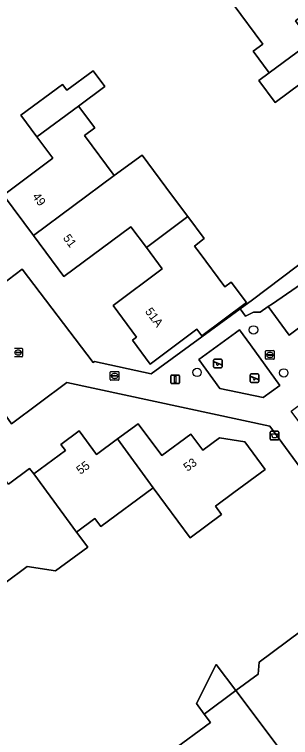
# Model space of a CAD drawing. Extents: x 163426 to 164192, y 380329 to 381641.
# Drawn here: x 163762.2 to 163794.1, y 381346.5 to 381430 of the extents above; entities that cross this region are included whole.
import ezdxf

# ---------------------------------------------------------------- set-up
doc = ezdxf.new("R2010")
doc.units = 0
for name, color, linetype in [('IMGEO_Afvalbak', 7, 'Continuous'), ('IMGEO_Boom', 7, 'Continuous'), ('IMGEO_Brandkraan', 7, 'Continuous'), ('IMGEO_Erf', 7, 'Continuous'), ('IMGEO_Groenvoorziening', 7, 'Continuous'), ('IMGEO_Kolk', 7, 'Continuous'), ('IMGEO_Lichtmast', 7, 'Continuous'), ('IMGEO_Pand', 7, 'Continuous'), ('IMGEO_Pand_nummerreeks', 7, 'Continuous'), ('IMGEO_Speelvoorziening', 7, 'Continuous'), ('IMGEO_Terreindeel_zand', 7, 'Continuous'), ('IMGEO_Voetpad_open', 7, 'Continuous')]:
    doc.layers.add(name, color=color, linetype=linetype)

msp = doc.modelspace()

# ---------------------------------------------------------------- linework, layer by layer
at = {"layer": 'IMGEO_Afvalbak'}
for p, q in [((163791.748, 381380.93), (163791.748, 381381.73)), ((163791.748, 381381.73), (163791.748, 381380.93)), ((163791.848, 381381.83), (163792.638, 381381.83)), ((163792.638, 381381.83), (163791.848, 381381.83)), ((163792.738, 381381.73), (163792.738, 381380.93)), ((163792.738, 381380.93), (163792.738, 381381.73)), ((163792.638, 381380.83), (163791.848, 381380.83)), ((163791.848, 381380.83), (163792.638, 381380.83))]:
    msp.add_line(p, q, dxfattribs=at)
msp.add_lwpolyline([(163791.891, 381381.544), (163792.595, 381381.544), (163792.446, 381381.074), (163792.04, 381381.074), (163791.891, 381381.544)], dxfattribs=at)
for centre, start, end in [((163791.848, 381381.73), 90, 180), ((163791.848, 381381.73), 90, 180), ((163792.638, 381381.73), 0, 90), ((163792.638, 381381.73), 360, 90), ((163791.848, 381380.93), 180, 270), ((163791.848, 381380.93), 180, 270), ((163792.638, 381380.93), 270, 0), ((163792.638, 381380.93), 270, 0)]:
    msp.add_arc(centre, 0.1, start, end, dxfattribs=at)
at = {"layer": 'IMGEO_Boom'}
for centre in [(163789.819, 381393.53), (163783.285, 381388.635), (163793.314, 381388.571)]:
    msp.add_circle(centre, 0.489, dxfattribs=at)
at = {"layer": 'IMGEO_Brandkraan'}
for p, q in [((163773.323, 381388.72), (163774.175, 381388.72)), ((163773.248, 381387.794), (163773.248, 381388.646)), ((163773.507, 381388.214), (163773.507, 381388.226)), ((163773.945, 381388.177), (163773.547, 381388.177)), ((163773.55, 381388.263), (163773.948, 381388.263)), ((163773.759, 381387.94), (163773.734, 381387.94)), ((163773.736, 381388.5), (163773.761, 381388.5)), ((163773.991, 381388.226), (163773.991, 381388.214)), ((163774.249, 381388.646), (163774.249, 381387.794)), ((163774.175, 381387.72), (163773.323, 381387.72))]:
    msp.add_line(p, q, dxfattribs=at)
for points in [[(163773.323, 381388.72), (163774.175, 381388.72)], [(163773.248, 381387.794), (163773.248, 381388.646)], [(163774.249, 381388.646), (163774.249, 381387.794)], [(163774.175, 381387.72), (163773.323, 381387.72)]]:
    msp.add_lwpolyline(points, dxfattribs=at)
for centre, radius, start, end in [((163773.325, 381388.644), 0.0765, 91.55205, 178.44795), ((163773.325, 381388.644), 0.0765, 91.55205, 178.44795), ((163774.173, 381388.644), 0.0765, 1.55205, 88.44795), ((163774.173, 381388.644), 0.0765, 1.55205, 88.44795), ((163773.547, 381388.223), 0.0403, 85.87752, 175.75265), ((163773.544, 381388.213), 0.0366, 178.93798, 274.71019), ((163773.948, 381388.22), 0.043, 264.86636, 352.45326), ((163773.952, 381388.225), 0.0386, 1.73085, 96.63898), ((163773.325, 381387.796), 0.0765, 181.55205, 268.44795), ((163773.325, 381387.796), 0.0765, 181.55205, 268.44795), ((163774.173, 381387.796), 0.0765, 271.55205, 358.44795), ((163774.173, 381387.796), 0.0765, 271.55205, 358.44795)]:
    msp.add_arc(centre, radius, start, end, dxfattribs=at)
for centre, major_axis, ratio, start_param, end_param in [((163773.735, 381388.22), (-0.387, 0.002), 0.722429, 4.712389, 7.853982), ((163773.76, 381388.22), (-0.39, 0.002), 0.717154, 1.570796, 4.712389)]:
    msp.add_ellipse(centre, major_axis=major_axis, ratio=ratio, start_param=start_param, end_param=end_param, dxfattribs=at)
at = {"layer": 'IMGEO_Erf'}
for points in [[(163791.628, 381423.238), (163789.781, 381425.725), (163790.896, 381426.553), (163787.468, 381431.168), (163783.984, 381435.859), (163789.356, 381439.849), (163793.37, 381442.83), (163796.858, 381438.147), (163800.34, 381433.47), (163796.333, 381430.481), (163794.67, 381429.24), (163796.474, 381426.798), (163798.35, 381424.26), (163792.32, 381419.79), (163790.425, 381422.344)], [(163767.707, 381421.884), (163768.205, 381421.219), (163771.244, 381423.468), (163772.598, 381421.639), (163769.568, 381419.396), (163771.453, 381416.876), (163770.257, 381415.983), (163773.693, 381411.384), (163776.919, 381413.71), (163780.338, 381409.135), (163782.215, 381406.623), (163784.097, 381404.104), (163782.996, 381403.224), (163783.514, 381402.527), (163786.497, 381398.514), (163787.224, 381399.056), (163788.993, 381396.686), (163783.84, 381392.839), (163783.265, 381393.608), (163777.847, 381389.564), (163775.817, 381392.344), (163776.287, 381392.684), (163773.567, 381396.354), (163779.245, 381400.59), (163777.417, 381403.041), (163775.617, 381405.454), (163767.867, 381399.714), (163764.37, 381404.43), (163760.897, 381409.114), (163764.903, 381412.107), (163766.594, 381413.371), (163764.754, 381415.833), (163762.877, 381418.346)]]:
    msp.add_lwpolyline(points, close=True, dxfattribs=at)
for points in [[(163758.95, 381397.479), (163763.037, 381400.559), (163771.273, 381389.773), (163771.409, 381389.878), (163777.989, 381388.455), (163788.257, 381395.968), (163789.689, 381397.016), (163798.219, 381403.447), (163803.621, 381396.043), (163804.163, 381395.367), (163836.242, 381419.16), (163833.927, 381420.874)], [(163748.934, 381302.31), (163814.795, 381351.002), (163791.71, 381382.427), (163768.213, 381387.455), (163761.832, 381382.67), (163761.181, 381383.573)], [(163761.453, 381375.732), (163763.909, 381377.527), (163764.406, 381376.899), (163768.047, 381379.59), (163767.512, 381380.314), (163769.629, 381381.878), (163771.635, 381379.154), (163774.077, 381380.952), (163776.458, 381382.705), (163779.196, 381379.013), (163782.568, 381381.513), (163783.943, 381379.645), (163785.869, 381381.062), (163788.825, 381380.604), (163791.172, 381377.414), (163787.546, 381374.745), (163785.416, 381373.177), (163786.126, 381372.212), (163782.475, 381369.524), (163778.221, 381375.313), (163772.135, 381370.833), (163771.46, 381371.749), (163769.337, 381370.187), (163770.632, 381368.451), (163766.888, 381365.696), (163763.615, 381366.194), (163761.042, 381364.301)], [(163780.336, 381344.88), (163784.831, 381348.208), (163784.119, 381349.172), (163783.204, 381350.39), (163785.505, 381354.873), (163787.763, 381351.87), (163790.339, 381353.777), (163790.461, 381355.18), (163795.302, 381358.751), (163797.201, 381356.177), (163802.14, 381359.822), (163795.668, 381368.58), (163798.89, 381370.95), (163810.185, 381355.538), (163810.958, 381354.495), (163808.511, 381352.684), (163804.883, 381349.985), (163805.33, 381349.317), (163803.357, 381347.842), (163801.326, 381346.324), (163800.821, 381346.997), (163797.152, 381344.268)]]:
    msp.add_lwpolyline(points, dxfattribs=at)
at = {"layer": 'IMGEO_Groenvoorziening'}
msp.add_lwpolyline([(163797.476, 381400.328), (163798.716, 381401.355), (163802.986, 381395.578), (163803.621, 381396.043), (163798.219, 381403.447), (163789.689, 381397.016), (163788.257, 381395.968), (163788.886, 381395.109), (163789.824, 381395.58), (163790.579, 381395.58), (163791.516, 381396.226), (163791.993, 381396.555)], close=True, dxfattribs=at)
at = {"layer": 'IMGEO_Kolk'}
for p, q in [((163762.155, 381391.419), (163763.007, 381391.419)), ((163762.568, 381391.199), (163762.593, 381391.199)), ((163763.081, 381391.345), (163763.081, 381390.493)), ((163763.007, 381390.419), (163762.155, 381390.419)), ((163762.339, 381390.913), (163762.339, 381390.925)), ((163762.777, 381390.876), (163762.379, 381390.876)), ((163762.382, 381390.962), (163762.78, 381390.962)), ((163762.591, 381390.639), (163762.566, 381390.639)), ((163762.823, 381390.925), (163762.823, 381390.913)), ((163791.215, 381390.217), (163791.215, 381391.069)), ((163791.29, 381391.143), (163792.142, 381391.143)), ((163791.474, 381390.637), (163791.474, 381390.649)), ((163791.912, 381390.6), (163791.514, 381390.6)), ((163791.517, 381390.686), (163791.915, 381390.686)), ((163791.726, 381390.363), (163791.701, 381390.363)), ((163791.703, 381390.923), (163791.728, 381390.923)), ((163791.958, 381390.649), (163791.958, 381390.637)), ((163792.216, 381391.069), (163792.216, 381390.217)), ((163792.142, 381390.143), (163791.29, 381390.143))]:
    msp.add_line(p, q, dxfattribs=at)
for points in [[(163762.155, 381391.419), (163763.007, 381391.419)], [(163763.081, 381391.345), (163763.081, 381390.493)], [(163763.007, 381390.419), (163762.155, 381390.419)], [(163791.215, 381390.217), (163791.215, 381391.069)], [(163791.29, 381391.143), (163792.142, 381391.143)], [(163792.216, 381391.069), (163792.216, 381390.217)], [(163792.142, 381390.143), (163791.29, 381390.143)]]:
    msp.add_lwpolyline(points, dxfattribs=at)
for centre, radius, start, end in [((163763.005, 381391.343), 0.0765, 1.55205, 88.44795), ((163763.005, 381391.343), 0.0765, 1.55205, 88.44795), ((163762.379, 381390.922), 0.0403, 85.87752, 175.75265), ((163762.376, 381390.912), 0.0366, 178.93798, 274.71019), ((163762.78, 381390.919), 0.043, 264.86636, 352.45326), ((163762.784, 381390.924), 0.0386, 1.73085, 96.63898), ((163763.005, 381390.495), 0.0765, 271.55205, 358.44795), ((163763.005, 381390.495), 0.0765, 271.55205, 358.44795), ((163791.292, 381391.067), 0.0765, 91.55205, 178.44795), ((163791.292, 381391.067), 0.0765, 91.55205, 178.44795), ((163791.514, 381390.646), 0.0403, 85.87752, 175.75265), ((163791.511, 381390.636), 0.0366, 178.93798, 274.71019), ((163791.915, 381390.643), 0.043, 264.86636, 352.45326), ((163791.919, 381390.648), 0.0386, 1.73085, 96.63898), ((163792.14, 381391.067), 0.0765, 1.55205, 88.44795), ((163792.14, 381391.067), 0.0765, 1.55205, 88.44795), ((163791.292, 381390.219), 0.0765, 181.55205, 268.44795), ((163791.292, 381390.219), 0.0765, 181.55205, 268.44795), ((163792.14, 381390.219), 0.0765, 271.55205, 358.44795), ((163792.14, 381390.219), 0.0765, 271.55205, 358.44795)]:
    msp.add_arc(centre, radius, start, end, dxfattribs=at)
for centre, major_axis, ratio, start_param, end_param in [((163762.567, 381390.919), (-0.387, 0.002), 0.722429, 4.712389, 7.853982), ((163762.592, 381390.919), (-0.39, 0.002), 0.717154, 1.570796, 4.712389), ((163791.702, 381390.643), (-0.387, 0.002), 0.722429, 4.712389, 7.853982), ((163791.727, 381390.643), (-0.39, 0.002), 0.717154, 1.570796, 4.712389)]:
    msp.add_ellipse(centre, major_axis=major_axis, ratio=ratio, start_param=start_param, end_param=end_param, dxfattribs=at)
at = {"layer": 'IMGEO_Lichtmast'}
for p, q in [((163780.254, 381387.428), (163780.254, 381388.228)), ((163780.254, 381388.228), (163780.254, 381387.428)), ((163780.354, 381388.328), (163781.144, 381388.328)), ((163781.144, 381388.328), (163780.354, 381388.328)), ((163781.244, 381388.228), (163781.244, 381387.428)), ((163781.244, 381387.428), (163781.244, 381388.228)), ((163781.144, 381387.328), (163780.354, 381387.328)), ((163780.354, 381387.328), (163781.144, 381387.328))]:
    msp.add_line(p, q, dxfattribs=at)
msp.add_lwpolyline([(163780.674, 381388.203), (163780.824, 381388.203), (163780.824, 381387.453), (163780.674, 381387.453), (163780.674, 381388.203)], dxfattribs=at)
for centre, start, end in [((163780.354, 381388.228), 90, 180), ((163780.354, 381388.228), 90, 180), ((163781.144, 381388.228), 0, 90), ((163781.144, 381388.228), 360, 90), ((163780.354, 381387.428), 180, 270), ((163780.354, 381387.428), 180, 270), ((163781.144, 381387.428), 270, 0), ((163781.144, 381387.428), 270, 0)]:
    msp.add_arc(centre, 0.1, start, end, dxfattribs=at)
at = {"layer": 'IMGEO_Pand'}
for points in [[(163796.474, 381426.798), (163794.67, 381429.24), (163796.333, 381430.481), (163800.34, 381433.47), (163796.858, 381438.147), (163787.468, 381431.168), (163790.896, 381426.553), (163789.781, 381425.725), (163791.628, 381423.238)], [(163796.474, 381426.798), (163791.628, 381423.238), (163790.425, 381422.344), (163792.32, 381419.79), (163798.35, 381424.26)], [(163764.754, 381415.833), (163769.568, 381419.396), (163772.598, 381421.639), (163771.244, 381423.468), (163768.205, 381421.219), (163767.707, 381421.884), (163762.877, 381418.346)], [(163764.37, 381404.43), (163773.693, 381411.384), (163770.257, 381415.983), (163771.453, 381416.876), (163769.568, 381419.396), (163764.754, 381415.833), (163766.594, 381413.371), (163764.903, 381412.107), (163760.897, 381409.114)], [(163782.215, 381406.623), (163780.338, 381409.135), (163776.919, 381413.71), (163773.693, 381411.384), (163764.37, 381404.43), (163767.867, 381399.714), (163775.617, 381405.454), (163777.417, 381403.041)], [(163782.215, 381406.623), (163777.417, 381403.041), (163779.245, 381400.59), (163773.567, 381396.354), (163776.287, 381392.684), (163775.817, 381392.344), (163777.847, 381389.564), (163783.265, 381393.608), (163783.84, 381392.839), (163788.993, 381396.686), (163787.224, 381399.056), (163786.497, 381398.514), (163783.514, 381402.527), (163782.996, 381403.224), (163784.097, 381404.104)], [(163788.825, 381380.604), (163785.869, 381381.062), (163783.943, 381379.645), (163782.568, 381381.513), (163779.196, 381379.013), (163776.458, 381382.705), (163774.077, 381380.952), (163778.221, 381375.313), (163782.475, 381369.524), (163786.126, 381372.212), (163785.416, 381373.177), (163787.546, 381374.745), (163791.172, 381377.414)], [(163778.221, 381375.313), (163774.077, 381380.952), (163771.635, 381379.154), (163769.629, 381381.878), (163767.512, 381380.314), (163768.047, 381379.59), (163764.406, 381376.899), (163769.337, 381370.187), (163771.46, 381371.749), (163772.135, 381370.833)], [(163769.337, 381370.187), (163764.406, 381376.899), (163763.909, 381377.527), (163761.453, 381375.732), (163759.459, 381378.461), (163757.306, 381376.876), (163757.84, 381376.148), (163754.256, 381373.38), (163759.23, 381366.749), (163761.042, 381364.301), (163763.615, 381366.194), (163766.888, 381365.696), (163770.632, 381368.451)], [(163794.035, 381343.526), (163796.365, 381345.298), (163797.152, 381344.268), (163800.821, 381346.997), (163801.326, 381346.324), (163803.357, 381347.842), (163797.201, 381356.177), (163795.302, 381358.751), (163790.461, 381355.18), (163790.339, 381353.777), (163787.763, 381351.87)], [(163787.763, 381351.87), (163785.505, 381354.873), (163783.204, 381350.39), (163784.119, 381349.172)], [(163784.535, 381339.216), (163786.906, 381340.961), (163787.668, 381339.924), (163791.349, 381342.598), (163791.884, 381341.89), (163794.035, 381343.526), (163787.763, 381351.87), (163784.119, 381349.172), (163784.831, 381348.208), (163780.336, 381344.88)]]:
    msp.add_lwpolyline(points, close=True, dxfattribs=at)
at = {"layer": 'IMGEO_Speelvoorziening'}
for p, q in [((163785.184, 381389.256), (163785.184, 381390.056)), ((163785.184, 381390.056), (163785.184, 381389.256)), ((163785.567, 381389.684), (163785.228, 381389.821)), ((163785.253, 381389.881), (163786.129, 381389.528)), ((163785.284, 381390.156), (163786.074, 381390.156)), ((163786.074, 381390.156), (163785.284, 381390.156)), ((163786.105, 381389.468), (163785.765, 381389.605)), ((163786.174, 381390.056), (163786.174, 381389.256)), ((163786.174, 381389.256), (163786.174, 381390.056)), ((163786.074, 381389.156), (163785.284, 381389.156)), ((163785.284, 381389.156), (163786.074, 381389.156)), ((163789.44, 381387.562), (163789.44, 381388.362)), ((163789.44, 381388.362), (163789.44, 381387.562)), ((163789.823, 381387.99), (163789.484, 381388.127)), ((163789.509, 381388.187), (163790.385, 381387.834)), ((163789.54, 381388.462), (163790.33, 381388.462)), ((163790.33, 381388.462), (163789.54, 381388.462)), ((163790.361, 381387.774), (163790.021, 381387.911)), ((163790.43, 381388.362), (163790.43, 381387.562)), ((163790.43, 381387.562), (163790.43, 381388.362)), ((163790.33, 381387.462), (163789.54, 381387.462)), ((163789.54, 381387.462), (163790.33, 381387.462))]:
    msp.add_line(p, q, dxfattribs=at)
for centre, radius, start, end in [((163785.284, 381390.056), 0.1, 90, 180), ((163785.284, 381390.056), 0.1, 90, 180), ((163785.241, 381389.851), 0.0327, 68.07798, 248.07798), ((163785.646, 381389.594), 0.12, 130.99278, 5.16318), ((163786.074, 381390.056), 0.1, 0, 90), ((163786.074, 381390.056), 0.1, 360, 90), ((163786.117, 381389.498), 0.0327, 248.07798, 68.07798), ((163785.284, 381389.256), 0.1, 180, 270), ((163785.284, 381389.256), 0.1, 180, 270), ((163786.074, 381389.256), 0.1, 270, 0), ((163786.074, 381389.256), 0.1, 270, 0), ((163789.54, 381388.362), 0.1, 90, 180), ((163789.54, 381388.362), 0.1, 90, 180), ((163789.497, 381388.157), 0.0327, 68.07798, 248.07798), ((163789.902, 381387.9), 0.12, 130.99278, 5.16318), ((163790.33, 381388.362), 0.1, 0, 90), ((163790.33, 381388.362), 0.1, 360, 90), ((163789.54, 381387.562), 0.1, 180, 270), ((163789.54, 381387.562), 0.1, 180, 270), ((163790.33, 381387.562), 0.1, 270, 0), ((163790.33, 381387.562), 0.1, 270, 0), ((163790.373, 381387.804), 0.0327, 248.07798, 68.07798)]:
    msp.add_arc(centre, radius, start, end, dxfattribs=at)
at = {"layer": 'IMGEO_Terreindeel_zand'}
for points in [[(163791.993, 381396.555), (163791.516, 381396.226), (163793.943, 381392.938), (163795.629, 381394.192), (163797.491, 381391.697), (163801.624, 381394.698), (163802.986, 381395.578), (163798.716, 381401.355), (163797.476, 381400.328)], [(163789.465, 381391.803), (163788.199, 381393.557), (163787.728, 381393.213), (163783.48, 381390.113), (163785.935, 381386.772), (163790.935, 381385.734), (163792.852, 381387.112)]]:
    msp.add_lwpolyline(points, close=True, dxfattribs=at)
at = {"layer": 'IMGEO_Voetpad_open'}
for points in [[(163795.953, 381381.752), (163794.165, 381384.158), (163838.787, 381417.275), (163836.242, 381419.16), (163804.163, 381395.367), (163803.621, 381396.043), (163802.986, 381395.578), (163801.624, 381394.698), (163797.491, 381391.697), (163795.629, 381394.192), (163793.943, 381392.938), (163791.516, 381396.226), (163790.579, 381395.58), (163789.824, 381395.58), (163788.886, 381395.109), (163788.257, 381395.968), (163777.989, 381388.455), (163771.409, 381389.878), (163771.273, 381389.773), (163763.037, 381400.559), (163758.95, 381397.479)], [(163761.181, 381383.573), (163761.832, 381382.67), (163768.213, 381387.455), (163791.71, 381382.427), (163814.795, 381351.002), (163815.506, 381350.4)]]:
    msp.add_lwpolyline(points, dxfattribs=at)
msp.add_lwpolyline([(163787.728, 381393.213), (163788.199, 381393.557), (163789.465, 381391.803), (163792.852, 381387.112), (163790.935, 381385.734), (163785.935, 381386.772), (163783.48, 381390.113)], close=True, dxfattribs=at)

# ---------------------------------------------------------------- texts
at = {"layer": 'IMGEO_Pand_nummerreeks'}
for s, rotation, p in [('49', 306.55654, (163764.171, 381408.929)), ('51', 306.55654, (163767.723, 381404.138)), ('51A', 306.54379, (163777.221, 381395.657)), ('53', 36.55471, (163782.171, 381377.135)), ('55', 36.46303, (163769.779, 381376.791))]:
    msp.add_text(s, height=1, rotation=rotation, dxfattribs=at).set_placement(p)

doc.saveas('drawing.dxf')
